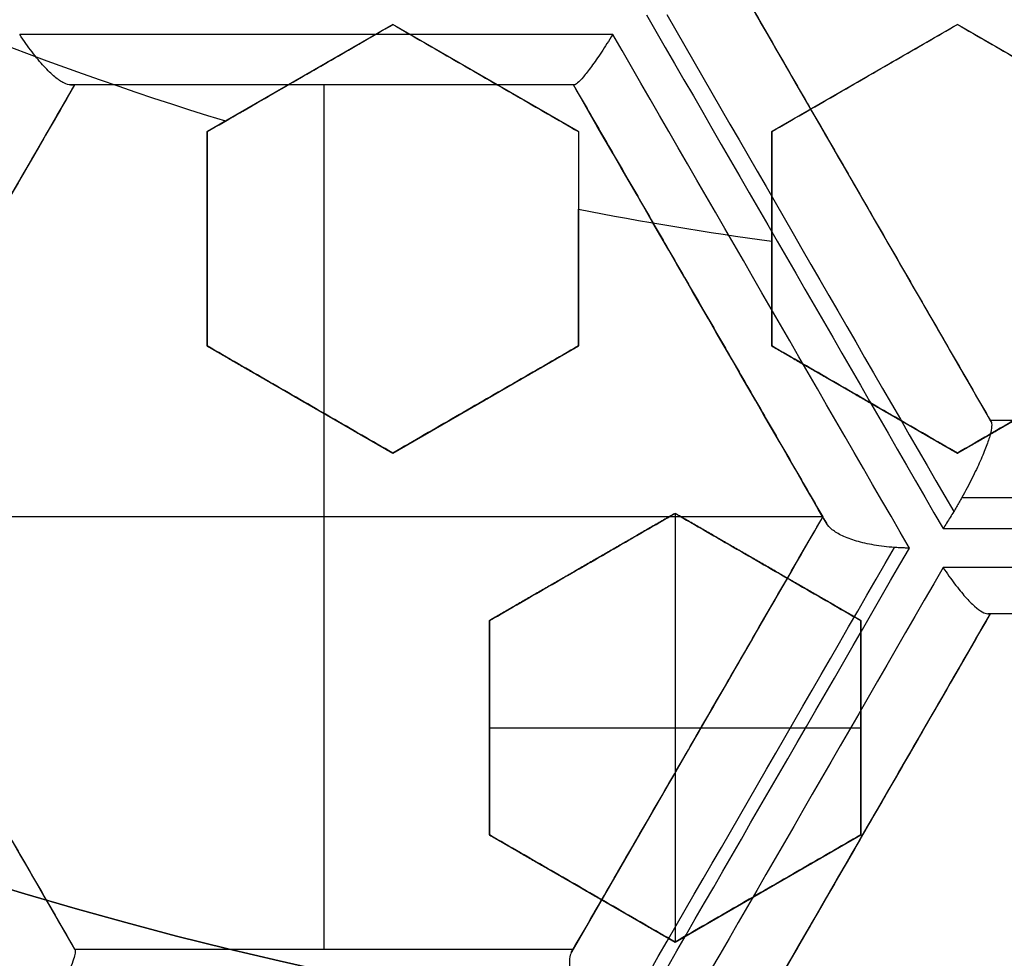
# Model space of a CAD drawing. Header units: centimetres. Extents: x -10 to 8.9, y -34.1 to -8.
# Tile 296 of 656: x -6.708 to -6.58, y -33.741 to -33.619. Entities that reach past the tile are written whole.
import ezdxf

# ---------------------------------------------------------------- set-up
doc = ezdxf.new("R2010")
doc.units = ezdxf.units.CM
doc.layers.add('Default', color=7, linetype='Continuous', true_color=0x000000)

msp = doc.modelspace()

# ---------------------------------------------------------------- linework, layer by layer
at = {"layer": 'Default'}
for p, q in [((-6.614500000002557, -33.61515183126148, -1.161416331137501), (-6.582249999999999, -33.67101046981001, -1.161416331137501)), ((-6.6595, -33.61982616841, 0.1923682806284), (-6.683499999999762, -33.63368257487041, 0.1923682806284)), ((-6.6355, -33.63368257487, 0.1941596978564), (-6.659499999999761, -33.61982616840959, 0.1941596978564)), ((-6.586499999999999, -33.61982616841, 0.1972172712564), (-6.610499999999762, -33.63368257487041, 0.1972172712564)), ((-6.5625, -33.63368257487, 0.19795720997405), (-6.586499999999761, -33.61982616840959, 0.19795720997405)), ((-6.700650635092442, -33.62765183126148, -1.1564270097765), (-6.732900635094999, -33.68351046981, -1.1564270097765)), ((-6.636150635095, -33.62765183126, -1.161419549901), (-6.700650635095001, -33.62765183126, -1.161419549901)), ((-6.67149999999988, -33.62675437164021, 0.1654346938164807), (-6.67149999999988, -33.62675437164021, 0.2186435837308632)), ((-6.6686076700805, -33.62765183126, -1.254842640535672), (-6.6686076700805, -33.62765183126, -1.065)), ((-6.668400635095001, -33.62765183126, -1.065), (-6.668400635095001, -33.73936910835, -1.065)), ((-6.647499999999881, -33.62675437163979, 0.1676290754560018), (-6.647499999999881, -33.62675437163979, 0.2208379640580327)), ((-6.603900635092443, -33.68351046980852, -1.160801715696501), (-6.636150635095, -33.62765183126, -1.160801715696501)), ((-6.598499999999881, -33.62675437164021, 0.1706659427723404), (-6.598499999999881, -33.62675437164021, 0.2238748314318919)), ((-6.6835, -33.63368257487, 0.1887369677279), (-6.6835, -33.66139538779, 0.1887369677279)), ((-6.6355, -33.63368257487, 0.19089586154), (-6.6355, -33.66139538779, 0.19089586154)), ((-6.610500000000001, -33.63368257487, 0.1916593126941), (-6.610500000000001, -33.66139538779, 0.1916593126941)), ((-6.598327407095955, -33.64316358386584, -1.247931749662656), (-6.598327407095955, -33.64316358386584, -1.065)), ((-6.6835, -33.64753898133, 0.2101520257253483), (-6.6835, -33.64753898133, 0.1625)), ((-6.6355, -33.64753898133, 0.1625), (-6.6355, -33.64753898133, 0.2143428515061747)), ((-6.610500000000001, -33.64753898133, 0.2158232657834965), (-6.610500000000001, -33.64753898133, 0.1626143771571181)), ((-6.619792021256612, -33.65598578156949, -1.246571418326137), (-6.619792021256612, -33.65598578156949, -1.065)), ((-6.6835, -33.66139538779, 0.18390874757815), (-6.659499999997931, -33.67525179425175, 0.18390874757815)), ((-6.659500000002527, -33.67525179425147, 0.1859441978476), (-6.635500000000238, -33.66139538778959, 0.1859441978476)), ((-6.610500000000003, -33.66139538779, 0.1866625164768), (-6.586499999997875, -33.67525179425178, 0.1866625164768)), ((-6.586500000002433, -33.67525179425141, 0.18735794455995), (-6.562500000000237, -33.66139538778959, 0.18735794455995)), ((-6.671499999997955, -33.66832359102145, 0.1625), (-6.671499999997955, -33.66832359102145, 0.2040545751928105)), ((-6.647500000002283, -33.66832359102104, 0.1625), (-6.647500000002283, -33.66832359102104, 0.2060630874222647)), ((-6.598499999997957, -33.66832359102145, 0.1625), (-6.598499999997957, -33.66832359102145, 0.2088351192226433)), ((-6.582250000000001, -33.67101046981, -1.150562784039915), (-6.517749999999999, -33.67101046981, -1.150562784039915)), ((-6.603900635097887, -33.683510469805, -1.065), (-6.732900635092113, -33.683510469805, -1.065)), ((-6.732900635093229, -33.68351046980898, -1.140168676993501), (-6.700650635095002, -33.73936910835, -1.140168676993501)), ((-6.623, -33.68304602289, 0.182440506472), (-6.646999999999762, -33.69690242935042, 0.182440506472)), ((-6.636150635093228, -33.73936910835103, -1.1482013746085), (-6.603900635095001, -33.68351046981, -1.1482013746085)), ((-6.623, -33.68304602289, 0.1625), (-6.623, -33.73847164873, 0.1625)), ((-6.599000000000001, -33.69690242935, 0.182440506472), (-6.622999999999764, -33.68304602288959, 0.182440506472)), ((-6.634999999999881, -33.68997422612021, 0.1625), (-6.634999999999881, -33.68997422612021, 0.199185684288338)), ((-6.610999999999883, -33.68997422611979, 0.1625), (-6.610999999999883, -33.68997422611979, 0.2004855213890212)), ((-6.582250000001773, -33.69601046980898, -1.1477292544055), (-6.614500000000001, -33.75186910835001, -1.1477292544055)), ((-6.517749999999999, -33.69601046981, -1.149470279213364), (-6.582250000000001, -33.69601046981, -1.149470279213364)), ((-6.647, -33.69690242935, 0.17920345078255), (-6.647, -33.72461524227, 0.17920345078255)), ((-6.599, -33.69690242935, 0.18048429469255), (-6.599, -33.72461524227, 0.18048429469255)), ((-6.647, -33.71075883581, 0.1625), (-6.599, -33.71075883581, 0.1625)), ((-6.647, -33.71075883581, 0.1909563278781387), (-6.647, -33.71075883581, 0.1625)), ((-6.620158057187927, -33.71166915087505, -1.217619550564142), (-6.620158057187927, -33.71166915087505, -1.065)), ((-6.599, -33.71075883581, 0.1625), (-6.599, -33.71075883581, 0.1934494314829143)), ((-6.598680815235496, -33.72446947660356, -1.216509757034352), (-6.598680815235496, -33.72446947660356, -1.065)), ((-6.646999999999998, -33.72461524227, 0.17425046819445), (-6.623000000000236, -33.73847164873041, 0.17425046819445)), ((-6.622999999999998, -33.73847164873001, 0.1754644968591), (-6.599000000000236, -33.72461524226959, 0.1754644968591)), ((-6.635000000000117, -33.73154344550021, 0.1625), (-6.635000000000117, -33.73154344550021, 0.1842653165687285)), ((-6.611000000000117, -33.7315434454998, 0.1625), (-6.611000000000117, -33.7315434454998, 0.1854646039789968)), ((-6.700650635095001, -33.73936910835, -1.132337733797), (-6.636150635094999, -33.73936910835, -1.132337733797)), ((-6.668400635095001, -33.73936910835, -1.196543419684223), (-6.668400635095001, -33.73936910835, -1.065))]:
    msp.add_line(p, q, dxfattribs=at)
for centre, radius, start, end in [((-6.550000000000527, -33.20499999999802, -0.76), 0.774999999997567, 99.40564977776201, 224.0542772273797), ((-6.550000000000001, -33.20500000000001, -0.5848749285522), 0.7584500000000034, 266.2822684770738, 72.04110918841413), ((-6.550000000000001, -33.20500000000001, 0.45), 0.6000000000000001, 90, 270), ((-6.550000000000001, -33.20500000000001, 0.17875), 0.6075000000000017, 180, 0), ((-6.550000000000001, -33.20500000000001, -1.230490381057), 0.6075000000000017, 180, 0), ((-6.550000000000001, -33.20500000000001, 0.1782088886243), 0.55, 180, 0), ((-6.550000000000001, -33.20500000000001, 0.195), 0.55, 180, 0), ((-6.550000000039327, -33.20500000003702, 0.1625), 0.4469695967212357, 242.9332179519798, 252.9417434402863), ((-6.550000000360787, -33.2050000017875, 0.1625), 0.4469695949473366, 258.9720296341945, 262.2207960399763)]:
    msp.add_arc(centre, radius, start, end, dxfattribs=at)
at = {"layer": 'Default', "extrusion": (0, 0, -1)}
for centre, radius, start, end in [((6.550000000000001, -33.20500000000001, -0.35), 0.6000000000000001, 270, 90), ((6.550000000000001, -33.20500000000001, -0.4), 0.6000000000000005, 270, 90), ((6.550000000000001, -33.20500000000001, -0.1625), 0.6075000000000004, 180, 0), ((6.550000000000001, -33.20500000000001, -0.195), 0.6075000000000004, 180, 0), ((6.550000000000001, -33.20500000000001, 1.220980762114), 0.6075, 180, 0), ((6.550000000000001, -33.20500000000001, 1.24), 0.6075000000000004, 180, 0), ((6.550000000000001, -33.20500000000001, -0.18660444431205), 0.5500000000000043, 180, 0)]:
    msp.add_arc(centre, radius, start, end, dxfattribs=at)
at = {"layer": 'Default', "extrusion": (1.379857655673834e-06, 1.228458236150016e-16, -0.9999999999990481)}
msp.add_arc((6.549999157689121, -33.20500000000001, 0.534870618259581), 0.7584484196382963, 180, 287.9998757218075, dxfattribs=at)
at = {"layer": 'Default', "extrusion": (-0.86602540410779, -0.4999999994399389, 1.884325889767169e-09)}
msp.add_arc((25.48137354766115, -0.1450000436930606, 22.53590092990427), 1.158746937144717, 286.1831022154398, 289.5443096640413, dxfattribs=at)
at = {"layer": 'Default', "extrusion": (-0.8660254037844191, -0.5000000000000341, 0)}
msp.add_arc((25.48137353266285, -0.145, 22.5359009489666), 1.158746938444, 286.1831022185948, 289.5443096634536, dxfattribs=at)
at = {"layer": 'Default', "extrusion": (-0.8660254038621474, -0.4999999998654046, 4.901761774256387e-10)}
msp.add_arc((25.48137353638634, -0.145000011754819, 22.54817770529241), 1.168484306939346, 285.8860672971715, 289.8375211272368, dxfattribs=at)
at = {"layer": 'Default', "extrusion": (-0.866025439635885, -0.4999999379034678, -2.31024244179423e-08)}
msp.add_arc((25.48137511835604, -0.1449994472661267, 22.5458991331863), 1.168746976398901, 285.9466840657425, 289.7695032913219, dxfattribs=at)
at = {"layer": 'Default', "extrusion": (0, 1, 0)}
for centre, radius, start, end in [((6.550000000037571, -0.1450000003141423, -33.62111949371), 1.125541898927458, 274.1295604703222, 278.0562140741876), ((6.549999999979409, -0.144999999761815, -33.62765183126), 1.116162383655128, 274.4224757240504, 277.7827616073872), ((6.55000000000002, -0.1449999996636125, -33.69005257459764), 1.097599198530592, 267.9980481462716, 272.0019518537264), ((6.550000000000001, -0.144999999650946, -33.69601046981), 1.08845253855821, 268.2845792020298, 271.7154207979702)]:
    msp.add_arc(centre, radius, start, end, dxfattribs=at)
at = {"layer": 'Default', "extrusion": (0.8660254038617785, 0.4999999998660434, -4.875967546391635e-10)}
msp.add_arc((-25.48137353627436, -0.1450000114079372, -22.55321972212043), 1.167293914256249, 250.1413982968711, 254.0973032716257, dxfattribs=at)
at = {"layer": 'Default', "extrusion": (-0.8660254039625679, 0.4999999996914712, -7.448813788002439e-10)}
msp.add_arc((32.03137353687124, -0.1450000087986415, -11.01089223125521), 1.187888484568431, 291.8108557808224, 295.2547938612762, dxfattribs=at)
at = {"layer": 'Default', "extrusion": (-0.8660254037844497, 0.4999999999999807, 0)}
msp.add_arc((32.03137353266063, -0.145, -11.01089224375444), 1.187888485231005, 291.8108557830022, 294.9224628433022, dxfattribs=at)
at = {"layer": 'Default', "extrusion": (0.866025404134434, 0.4999999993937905, -2.069909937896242e-09)}
msp.add_arc((-25.48137354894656, -0.1450000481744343, -22.56090092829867), 1.157566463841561, 250.3958558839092, 253.799940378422, dxfattribs=at)
at = {"layer": 'Default', "extrusion": (0.8660254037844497, 0.4999999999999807, 0)}
msp.add_arc((-25.4813735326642, -0.145, -22.56090094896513), 1.157566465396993, 250.3958558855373, 253.7999403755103, dxfattribs=at)
at = {"layer": 'Default', "extrusion": (0, -1, 0)}
for centre, radius, start, end in [((-6.550000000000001, -0.1450000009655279, 33.67101046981), 1.09064844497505, 268.3055417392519, 271.6944582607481), ((-6.550000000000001, -0.145, 33.67101046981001), 1.090648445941, 268.3055417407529, 271.694458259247), ((-6.550000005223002, -0.1449998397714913, 33.68101050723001), 1.100648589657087, 268.1290001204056, 271.8710004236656), ((-6.550000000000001, -0.1450000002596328, 33.68501055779), 1.09981355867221, 268.0020805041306, 271.9979194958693), ((-6.55000000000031, -0.1449999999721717, 33.73936910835), 1.058188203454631, 261.8151867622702, 265.3301908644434), ((-6.550000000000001, -0.145, 33.73936910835), 1.058188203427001, 264.0017779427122, 265.3301908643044)]:
    msp.add_arc(centre, radius, start, end, dxfattribs=at)
at = {"layer": 'Default', "extrusion": (-0.8660254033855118, -0.5000000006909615, -2.4673044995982e-09)}
msp.add_arc((25.48137351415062, -0.1449999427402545, 22.67261824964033), 1.117998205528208, 286.7900899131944, 290.2819286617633, dxfattribs=at)
at = {"layer": 'Default', "extrusion": (0.8660254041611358, -0.4999999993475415, 1.710268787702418e-09)}
msp.add_arc((-32.0313735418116, -0.1450000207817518, 11.12260949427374), 1.17263080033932, 244.4159726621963, 247.8904872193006, dxfattribs=at)
at = {"layer": 'Default', "extrusion": (0.8660254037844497, -0.4999999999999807, 0)}
msp.add_arc((-32.0313735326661, -0.145, 11.12260952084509), 1.17263080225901, 244.4159726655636, 247.8904872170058, dxfattribs=at)
at = {"layer": 'Default', "extrusion": (-0.8660254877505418, -0.4999998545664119, -5.6280341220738e-08)}
msp.add_arc((25.48137721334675, -0.1449985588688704, 22.6826139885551), 1.127998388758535, 286.5744031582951, 290.4803356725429, dxfattribs=at)
at = {"layer": 'Default', "extrusion": (0.8660252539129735, -0.5000002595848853, 1.324171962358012e-07)}
msp.add_arc((-32.03137024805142, -0.1450014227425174, 11.13261911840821), 1.182630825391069, 244.1803327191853, 248.1510250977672, dxfattribs=at)
at = {"layer": 'Default', "extrusion": (0.8660254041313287, -0.4999999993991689, 1.428592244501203e-09)}
msp.add_arc((-32.03137354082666, -0.1450000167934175, 11.13431181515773), 1.182484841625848, 244.1315639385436, 248.1946493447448, dxfattribs=at)
at = {"layer": 'Default', "extrusion": (-0.866025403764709, 0.5000000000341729, 8.340839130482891e-11)}
msp.add_arc((32.03137353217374, -0.1449999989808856, -11.13935385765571), 1.181602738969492, 291.8224643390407, 295.8891782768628, dxfattribs=at)
at = {"layer": 'Default', "extrusion": (-0.8660254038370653, 0.499999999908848, -1.803447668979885e-10)}
msp.add_arc((32.03137353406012, -0.1450000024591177, -11.14760951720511), 1.171756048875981, 292.1268904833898, 295.6421207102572, dxfattribs=at)
at = {"layer": 'Default', "extrusion": (-0.8660254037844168, 0.5000000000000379, 0)}
msp.add_arc((32.03137353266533, -0.145, -11.14760952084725), 1.171756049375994, 292.1268904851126, 295.3051129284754, dxfattribs=at)
at = {"layer": 'Default'}
for points, degree in [([(-7.269642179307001, -32.81358746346, -0.82), (-7.279487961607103, -32.83327103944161, -0.8199999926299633), (-7.297511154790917, -32.87327300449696, -0.819999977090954), (-7.319640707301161, -32.93527934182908, -0.8199999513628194), (-7.336712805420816, -32.99891850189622, -0.8199999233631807), (-7.348607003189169, -33.06377393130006, -0.8199998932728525), (-7.355221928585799, -33.12938643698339, -0.8199998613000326), (-7.356527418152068, -33.19493271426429, -0.819999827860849), (-7.352600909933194, -33.2597045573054, -0.8199997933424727), (-7.343474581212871, -33.32349793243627, -0.819999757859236), (-7.329190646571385, -33.38652092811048, -0.8199997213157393), (-7.309617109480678, -33.44876686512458, -0.8199996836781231), (-7.284964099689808, -33.50924977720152, -0.8199996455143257), (-7.255558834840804, -33.56725719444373, -0.8199996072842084), (-7.221786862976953, -33.62225640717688, -0.819999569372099), (-7.183730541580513, -33.67428672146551, -0.8199995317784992), (-7.141344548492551, -33.7232884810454, -0.8199994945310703), (-7.09557043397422, -33.76828168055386, -0.8199994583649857), (-7.046466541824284, -33.80917938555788, -0.8199994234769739), (-6.994690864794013, -33.84552716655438, -0.8199993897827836), (-6.940255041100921, -33.87747145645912, -0.8199993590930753), (-6.883228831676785, -33.90493912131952, -0.8199993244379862), (-6.824213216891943, -33.9276263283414, -0.8199993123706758), (-6.76349442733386, -33.94542969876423, -0.8199992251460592), (-6.701581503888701, -33.95819754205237, -0.8199994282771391), (-6.659745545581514, -33.96331301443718, -0.819998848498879), (-6.638679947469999, -33.96504137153, -0.8199988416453)], 3), ([(-6.784376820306, -33.92632328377, -0.6348712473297), (-6.764656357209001, -33.93273073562, -0.6344490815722), (-6.724689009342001, -33.94393729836, -0.633599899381), (-6.663491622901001, -33.95576836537, -0.6322885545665), (-6.601787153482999, -33.96253013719, -0.6309937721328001), (-6.539536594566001, -33.96422791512, -0.6297057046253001), (-6.477460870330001, -33.96082753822, -0.6284103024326), (-6.415679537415, -33.95232918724, -0.6270910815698), (-6.35486998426, -33.93879804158, -0.6257683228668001), (-6.295545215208, -33.9203893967, -0.6244478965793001), (-6.237984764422, -33.8972257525, -0.623144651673), (-6.182427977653, -33.86939923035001, -0.6218537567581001), (-6.129272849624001, -33.83707727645, -0.6205564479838), (-6.079027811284, -33.80058233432, -0.6192530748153), (-6.031826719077, -33.76000954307, -0.6179600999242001), (-5.988101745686, -33.71569057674, -0.6166713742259), (-5.948216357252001, -33.66802508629, -0.6153674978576), (-5.912278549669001, -33.61713143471, -0.6140446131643), (-5.880633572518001, -33.56345166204, -0.6127228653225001), (-5.853541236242, -33.50744909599, -0.6114034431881), (-5.831165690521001, -33.449566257, -0.6101072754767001), (-5.813524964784, -33.38977936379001, -0.6088150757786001), (-5.800887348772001, -33.32893727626, -0.6075112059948), (-5.793258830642, -33.26727865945, -0.6062112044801), (-5.791549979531, -33.22577288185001, -0.6053463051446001), (-5.791549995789, -33.20499985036, -0.6049143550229)], 3), ([(-6.550000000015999, -34.01331529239, -0.7933152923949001), (-6.570770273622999, -34.01356109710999, -0.7935610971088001), (-6.612387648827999, -34.01245903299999, -0.7940610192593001), (-6.674670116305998, -34.00599565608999, -0.7948314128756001), (-6.736457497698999, -33.99471783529, -0.7956180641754), (-6.797300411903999, -33.97866077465, -0.7964153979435), (-6.856515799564, -33.95802960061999, -0.797214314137), (-6.914119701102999, -33.93282110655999, -0.7980149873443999), (-6.969420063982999, -33.90334016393, -0.7988078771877), (-7.022368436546, -33.86963579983, -0.7995919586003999), (-7.072561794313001, -33.83194496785, -0.8003624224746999), (-7.11983595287, -33.790366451, -0.8011132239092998), (-7.163887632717, -33.74511105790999, -0.8018538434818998), (-7.204241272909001, -33.69671961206, -0.8026205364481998), (-7.240747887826, -33.64543005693, -0.8033987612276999), (-7.262668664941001, -33.60898952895, -0.8039316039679), (-7.272939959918, -33.59028749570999, -0.8041999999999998)], 3), ([(-6.6145, -33.61515183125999, -1.065), (-6.598375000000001, -33.643081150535, -1.065), (-6.582250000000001, -33.67101046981, -1.065)], 2), ([(-6.6835, -33.63368257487, 0.2149739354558), (-6.680752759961, -33.6320964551, 0.2158224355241), (-6.675312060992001, -33.62895526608, 0.217491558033), (-6.667320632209, -33.62434141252, 0.21990960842), (-6.662089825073, -33.62132140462, 0.2214697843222), (-6.6595, -33.61982616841, 0.2222365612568)], 3), ([(-6.681115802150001, -33.6323060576, 0.1625), (-6.678650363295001, -33.63088263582, 0.163258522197), (-6.67376199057, -33.62806033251, 0.1647532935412), (-6.666562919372, -33.62390394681, 0.1669271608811), (-6.661840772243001, -33.6211776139, 0.1683346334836), (-6.6595, -33.61982616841, 0.1690276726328)], 3), ([(-6.6595, -33.61982616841, 0.1690276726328), (-6.656833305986, -33.62136578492, 0.1687335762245), (-6.651499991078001, -33.62444497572, 0.1681229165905), (-6.643501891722, -33.62906268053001, 0.1671409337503), (-6.638167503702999, -33.63214249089, 0.1664426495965), (-6.6355, -33.63368257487, 0.166082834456)], 3), ([(-6.6595, -33.61982616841, 0.1690276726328), (-6.6595, -33.61982616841, 0.1956321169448), (-6.6595, -33.61982616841, 0.2222365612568)], 2), ([(-6.6595, -33.61982616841, 0.2222365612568), (-6.65683288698, -33.62136602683, 0.2219424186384), (-6.651499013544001, -33.6244455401, 0.2213316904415), (-6.643500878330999, -33.62906326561, 0.2203496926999), (-6.638167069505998, -33.63214274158, 0.2196514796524), (-6.6355, -33.63368257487, 0.21929172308)], 3), ([(-6.610499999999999, -33.63368257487, 0.1676097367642), (-6.607787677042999, -33.63211661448, 0.1683120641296), (-6.602393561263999, -33.62900232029, 0.1696934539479), (-6.594400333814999, -33.62438742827, 0.1716939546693), (-6.589123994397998, -33.62134113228, 0.1729829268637), (-6.586499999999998, -33.61982616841, 0.1736159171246)], 3), ([(-6.610499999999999, -33.63368257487, 0.2208186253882), (-6.607786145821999, -33.63211573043, 0.221521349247), (-6.602389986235, -33.62900025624, 0.2229032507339), (-6.594396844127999, -33.6243854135, 0.2249037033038), (-6.589122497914, -33.62134026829, 0.2261921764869), (-6.586499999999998, -33.61982616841, 0.2268248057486)], 3), ([(-6.586499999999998, -33.61982616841, 0.1736159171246), (-6.583848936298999, -33.62135676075, 0.1731455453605), (-6.578536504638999, -33.6244238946, 0.1721827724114), (-6.570541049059, -33.62904007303, 0.1706743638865), (-6.565184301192, -33.63213279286, 0.1696249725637), (-6.5625, -33.63368257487, 0.1690896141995)], 3), ([(-6.586499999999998, -33.61982616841, 0.1736159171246), (-6.586499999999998, -33.61982616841, 0.2002203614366), (-6.586499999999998, -33.61982616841, 0.2268248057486)], 2), ([(-6.586499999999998, -33.61982616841, 0.2268248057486), (-6.583847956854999, -33.62135732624, 0.2263542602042), (-6.578534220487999, -33.62442521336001, 0.2253912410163), (-6.570538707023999, -33.62904142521, 0.2238827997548), (-6.565183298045, -33.63213337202, 0.2228336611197), (-6.5625, -33.63368257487, 0.2222985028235)], 3), ([(-6.701147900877, -33.62765183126, -1.250880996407), (-6.701396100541, -33.62765183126, -1.25159438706), (-6.701990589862, -33.62748705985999, -1.253041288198), (-6.703168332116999, -33.62668749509, -1.255155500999), (-6.704581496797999, -33.62532186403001, -1.257045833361), (-6.706131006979, -33.62346149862, -1.258540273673), (-6.707205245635, -33.62193812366, -1.259203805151), (-6.707738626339, -33.62111949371, -1.259433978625)], 3), ([(-6.631052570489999, -33.62111949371, -1.267619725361), (-6.631564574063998, -33.62194506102, -1.267276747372), (-6.632548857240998, -33.62347692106, -1.266388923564), (-6.633845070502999, -33.62534016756, -1.264582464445), (-6.634905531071, -33.62670014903, -1.2624251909), (-6.635667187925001, -33.62749118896, -1.260108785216), (-6.6359662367, -33.62765183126, -1.258580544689), (-6.636067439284, -33.62765183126, -1.257839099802)], 3), ([(-6.700650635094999, -33.62765183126, -1.065), (-6.716775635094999, -33.655581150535, -1.065), (-6.732900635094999, -33.68351046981, -1.065)], 2), ([(-6.701147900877, -33.62765183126, -1.250880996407), (-6.701041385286, -33.62765183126, -1.250574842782), (-6.700860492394, -33.62765183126, -1.249943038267), (-6.700690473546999, -33.62765183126, -1.248932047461), (-6.700650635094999, -33.62765183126, -1.248219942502), (-6.700650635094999, -33.62765183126, -1.247854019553)], 3), ([(-6.636150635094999, -33.62765183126, -1.065), (-6.668400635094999, -33.62765183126, -1.065), (-6.700650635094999, -33.62765183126, -1.065)], 2), ([(-6.700650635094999, -33.62765183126, -1.065), (-6.700650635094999, -33.62765183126, -1.1564270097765), (-6.700650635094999, -33.62765183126, -1.247854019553)], 2), ([(-6.636150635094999, -33.62765183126, -1.065), (-6.620025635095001, -33.655581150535, -1.065), (-6.603900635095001, -33.68351046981, -1.065)], 2), ([(-6.636150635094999, -33.62765183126, -1.256603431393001), (-6.636150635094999, -33.62765183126, -1.160801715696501), (-6.636150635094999, -33.62765183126, -1.065)], 2), ([(-6.636150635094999, -33.62765183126, -1.256603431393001), (-6.636150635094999, -33.62765183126, -1.256744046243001), (-6.636144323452, -33.62765183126, -1.257023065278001), (-6.636116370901, -33.62765183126, -1.257435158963), (-6.636085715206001, -33.62765183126, -1.257705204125), (-6.636067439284, -33.62765183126, -1.257839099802)], 3), ([(-6.681115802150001, -33.6323060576, 0.1625), (-6.682307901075, -33.632994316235, 0.1625), (-6.6835, -33.63368257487, 0.1625)], 2), ([(-6.6835, -33.63368257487, 0.1625), (-6.6835, -33.64753898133, 0.1625), (-6.6835, -33.66139538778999, 0.1625)], 2), ([(-6.6835, -33.63368257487, 0.1625), (-6.6835, -33.63368257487, 0.1887369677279), (-6.6835, -33.63368257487, 0.2149739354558)], 2), ([(-6.6835, -33.66139538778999, 0.2053174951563), (-6.6835, -33.65822529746, 0.2064249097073), (-6.6835, -33.65194572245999, 0.2086167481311), (-6.6835, -33.64270927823, 0.2118351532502), (-6.6835, -33.63667139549, 0.2139352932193), (-6.6835, -33.63368257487, 0.2149739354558)], 3), ([(-6.6355, -33.63368257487, 0.166082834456), (-6.6355, -33.63478807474, 0.1656882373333), (-6.6355, -33.63700527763, 0.1648967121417), (-6.6355, -33.64034968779, 0.1637024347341), (-6.6355, -33.64259170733, 0.1629015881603), (-6.6355, -33.64371581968, 0.1625)], 3), ([(-6.6355, -33.63368257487, 0.166082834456), (-6.6355, -33.63368257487, 0.192687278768), (-6.6355, -33.63368257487, 0.21929172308)], 2), ([(-6.6355, -33.63368257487, 0.21929172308), (-6.6355, -33.63669174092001, 0.2182176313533), (-6.6355, -33.64275675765, 0.2160519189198), (-6.6355, -33.6519942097, 0.2127508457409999), (-6.6355, -33.65824608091, 0.2105150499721), (-6.6355, -33.66139538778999, 0.2093883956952)], 3), ([(-6.610499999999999, -33.63368257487, 0.1676097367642), (-6.610499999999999, -33.63368257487, 0.1942141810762), (-6.610499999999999, -33.63368257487, 0.2208186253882)], 2), ([(-6.610499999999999, -33.66139538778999, 0.2108250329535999), (-6.610499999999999, -33.6582616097, 0.2119557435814), (-6.610499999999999, -33.65203043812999, 0.2142036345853), (-6.610499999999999, -33.64279256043, 0.2175349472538), (-6.610499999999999, -33.63670708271, 0.2197285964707), (-6.610499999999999, -33.63368257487, 0.2208186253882)], 3), ([(-6.610499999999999, -33.64785615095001, 0.1625), (-6.610499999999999, -33.64626663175, 0.1630732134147), (-6.610499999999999, -33.64309737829, 0.1642159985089), (-6.610499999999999, -33.63837281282, 0.1659192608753), (-6.610499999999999, -33.63524272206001, 0.16704746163), (-6.610499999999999, -33.63368257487, 0.1676097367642)], 3), ([(-6.6355, -33.66139538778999, 0.1625), (-6.6355, -33.652555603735, 0.1625), (-6.6355, -33.64371581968, 0.1625)], 2), ([(-6.610499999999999, -33.64785615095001, 0.1625), (-6.610499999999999, -33.65462576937, 0.1625), (-6.610499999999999, -33.66139538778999, 0.1625)], 2), ([(-6.6835, -33.66139538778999, 0.1625), (-6.6835, -33.66139538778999, 0.18390874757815), (-6.6835, -33.66139538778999, 0.2053174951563)], 2), ([(-6.6835, -33.66139538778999, 0.1625), (-6.6715, -33.66832359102, 0.1625), (-6.6595, -33.67525179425, 0.1625)], 2), ([(-6.6595, -33.67525179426, 0.2026559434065), (-6.662166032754, -33.67371255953, 0.2029815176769), (-6.667498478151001, -33.67063387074, 0.2036130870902), (-6.675497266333, -33.66601576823, 0.2045006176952), (-6.680832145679, -33.6629356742, 0.2050520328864), (-6.6835, -33.66139538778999, 0.2053174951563)], 3), ([(-6.6595, -33.67525179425, 0.1625), (-6.6475, -33.66832359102, 0.1625), (-6.6355, -33.66139538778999, 0.1625)], 2), ([(-6.6355, -33.66139538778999, 0.2093883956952), (-6.638111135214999, -33.66290292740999, 0.2086740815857), (-6.643370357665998, -33.66593934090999, 0.2072230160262), (-6.651363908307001, -33.67055441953, 0.2049807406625), (-6.656774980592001, -33.67367850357, 0.203438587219), (-6.6595, -33.67525179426, 0.2026559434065)], 3), ([(-6.6355, -33.66139538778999, 0.2093883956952), (-6.6355, -33.66139538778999, 0.1859441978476), (-6.6355, -33.66139538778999, 0.1625)], 2), ([(-6.610499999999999, -33.66139538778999, 0.1625), (-6.610499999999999, -33.66139538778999, 0.1866625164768), (-6.610499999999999, -33.66139538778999, 0.2108250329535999)], 2), ([(-6.610499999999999, -33.66139538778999, 0.1625), (-6.598499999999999, -33.66832359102, 0.1625), (-6.586499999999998, -33.67525179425, 0.1625)], 2), ([(-6.586499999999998, -33.67525179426, 0.2067200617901), (-6.589177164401, -33.67370613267, 0.2072055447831), (-6.594524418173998, -33.67061889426, 0.208157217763), (-6.602521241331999, -33.66600192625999, 0.2095254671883), (-6.607842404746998, -33.66292975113, 0.2103985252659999), (-6.610499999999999, -33.66139538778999, 0.2108250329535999)], 3), ([(-6.586499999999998, -33.67525179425, 0.1625), (-6.574499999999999, -33.66832359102, 0.1625), (-6.5625, -33.66139538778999, 0.1625)], 2), ([(-6.5625, -33.66139538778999, 0.2122158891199), (-6.565137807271, -33.66291832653, 0.2116355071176), (-6.570432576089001, -33.66597526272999, 0.2104544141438), (-6.578427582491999, -33.67059118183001, 0.2086233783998), (-6.583802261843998, -33.6736942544, 0.2073612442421), (-6.586499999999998, -33.67525179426, 0.2067200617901)], 3), ([(-6.582250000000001, -33.67101046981, -1.065), (-6.55, -33.67101046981, -1.065), (-6.517749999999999, -33.67101046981, -1.065)], 2), ([(-6.582154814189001, -33.67117533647, -1.236983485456), (-6.582176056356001, -33.67113854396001, -1.236782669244), (-6.582211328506, -33.6710774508, -1.236380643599), (-6.58224299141, -33.67102260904, -1.235775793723), (-6.582250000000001, -33.67101046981, -1.235372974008), (-6.582250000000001, -33.67101046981, -1.235171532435)], 3), ([(-6.582250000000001, -33.67101046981, -1.235171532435), (-6.582250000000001, -33.67101046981, -1.1500857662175), (-6.582250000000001, -33.67101046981, -1.065)], 2), ([(-6.582154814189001, -33.67117533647, -1.236983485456), (-6.582077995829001, -33.67130838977, -1.237709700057), (-6.582020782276, -33.67173635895, -1.239130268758), (-6.582221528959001, -33.67281324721, -1.241043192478), (-6.582711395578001, -33.67431884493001, -1.242709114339), (-6.583498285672, -33.67622972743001, -1.244026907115), (-6.584566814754, -33.67847597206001, -1.244883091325), (-6.585455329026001, -33.68015061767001, -1.24507732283), (-6.58593541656, -33.68101050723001, -1.245061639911)], 3), ([(-6.6595, -33.67525179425, 0.1625), (-6.6595, -33.675251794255, 0.18257797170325), (-6.6595, -33.67525179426, 0.2026559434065)], 2), ([(-6.586499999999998, -33.67525179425, 0.1625), (-6.586499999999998, -33.675251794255, 0.18461003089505), (-6.586499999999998, -33.67525179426, 0.2067200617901)], 2), ([(-6.58593541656, -33.68101050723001, -1.245061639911), (-6.586047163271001, -33.68121065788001, -1.245057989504), (-6.586273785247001, -33.68161207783, -1.245038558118), (-6.586622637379, -33.68221642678, -1.244972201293), (-6.586859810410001, -33.68261832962, -1.244903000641), (-6.586979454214, -33.68281883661, -1.244862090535)], 3), ([(-6.732900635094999, -33.68351046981, -1.065), (-6.716775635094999, -33.71143978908, -1.065), (-6.700650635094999, -33.73936910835, -1.065)], 2), ([(-6.622999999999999, -33.68304602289, 0.1625), (-6.635, -33.68997422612, 0.1625), (-6.647, -33.69690242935, 0.1625)], 2), ([(-6.647, -33.69690242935, 0.1959069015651), (-6.644282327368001, -33.69533338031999, 0.1966585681), (-6.63888104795, -33.6922149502, 0.1981403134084), (-6.630886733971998, -33.68759943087, 0.2002967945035), (-6.625618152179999, -33.68455761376, 0.2016932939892), (-6.622999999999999, -33.68304602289, 0.202381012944)], 3), ([(-6.636150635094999, -33.73936910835, -1.065), (-6.620025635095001, -33.71143978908, -1.065), (-6.603900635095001, -33.68351046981, -1.065)], 2), ([(-6.622999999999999, -33.68304602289, 0.202381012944), (-6.622999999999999, -33.68304602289, 0.182440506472), (-6.622999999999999, -33.68304602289, 0.1625)], 2), ([(-6.598999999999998, -33.69690242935, 0.1625), (-6.610999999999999, -33.68997422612, 0.1625), (-6.622999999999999, -33.68304602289, 0.1625)], 2), ([(-6.622999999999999, -33.68304602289, 0.202381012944), (-6.620339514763, -33.68458205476, 0.2019745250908), (-6.615014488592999, -33.68765646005, 0.2011424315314), (-6.607017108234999, -33.69227374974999, 0.1998382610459), (-6.601674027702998, -33.69535857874, 0.1989312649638), (-6.598999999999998, -33.69690242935, 0.1984685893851)], 3), ([(-6.603900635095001, -33.68351046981, -1.065), (-6.603900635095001, -33.68351046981, -1.1482013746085), (-6.603900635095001, -33.68351046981, -1.231402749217)], 2), ([(-6.603900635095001, -33.68351046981, -1.231402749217), (-6.603900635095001, -33.68351046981, -1.231913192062), (-6.603862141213, -33.68357714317, -1.232894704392), (-6.603701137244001, -33.68385601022, -1.23425329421), (-6.603532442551, -33.684148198, -1.235074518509), (-6.603433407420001, -33.68431973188, -1.235466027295)], 3), ([(-6.586979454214, -33.68281883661, -1.244862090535), (-6.587128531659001, -33.68306867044, -1.244811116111), (-6.587428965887, -33.68356528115, -1.24468993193), (-6.587885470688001, -33.6842991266, -1.244450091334), (-6.588190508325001, -33.68477571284, -1.244252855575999), (-6.588343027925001, -33.68501055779, -1.244144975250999)], 3), ([(-6.59462885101, -33.68745132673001, -1.242680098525), (-6.595557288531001, -33.68738351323, -1.242517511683), (-6.597327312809, -33.68716743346, -1.242009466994), (-6.599608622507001, -33.68664574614, -1.240799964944), (-6.601452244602, -33.68596045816, -1.239221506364), (-6.602761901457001, -33.68516912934, -1.237406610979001), (-6.603269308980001, -33.68460395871, -1.236114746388), (-6.603433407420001, -33.68431973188, -1.235466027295)], 3), ([(-6.592709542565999, -33.68753156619, -1.242879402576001), (-6.592924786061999, -33.68752915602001, -1.242872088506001), (-6.593354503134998, -33.68751997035, -1.242847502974), (-6.593995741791, -33.68749313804, -1.242780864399), (-6.594418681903, -33.68746667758, -1.242716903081), (-6.59462885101, -33.68745132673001, -1.242680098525)], 3), ([(-6.588343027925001, -33.6900525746, -1.241929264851), (-6.587839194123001, -33.69080939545, -1.241612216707), (-6.586845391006, -33.69220943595, -1.240802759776), (-6.585457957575, -33.69390744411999, -1.239163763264), (-6.584235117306, -33.69514337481, -1.237202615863), (-6.583250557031, -33.69586338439, -1.235078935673), (-6.58277589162, -33.69601046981, -1.233659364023), (-6.582583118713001, -33.69601046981, -1.232964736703)], 3), ([(-6.582250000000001, -33.69601046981, -1.065), (-6.598375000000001, -33.72393978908, -1.065), (-6.6145, -33.75186910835, -1.065)], 2), ([(-6.582583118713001, -33.69601046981, -1.232964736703), (-6.582511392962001, -33.69601046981, -1.232706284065), (-6.582389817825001, -33.69601046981, -1.232176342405), (-6.58227635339, -33.69601046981, -1.231339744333), (-6.582250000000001, -33.69601046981, -1.230756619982), (-6.582250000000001, -33.69601046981, -1.230458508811)], 3), ([(-6.517749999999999, -33.69601046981, -1.065), (-6.55, -33.69601046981, -1.065), (-6.582250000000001, -33.69601046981, -1.065)], 2), ([(-6.582250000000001, -33.69601046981, -1.230458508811), (-6.582250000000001, -33.69601046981, -1.1477292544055), (-6.582250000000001, -33.69601046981, -1.065)], 2), ([(-6.647, -33.69690242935, 0.1625), (-6.647, -33.69690242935, 0.17920345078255), (-6.647, -33.69690242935, 0.1959069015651)], 2), ([(-6.647, -33.69690242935, 0.1625), (-6.647, -33.71075883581, 0.1625), (-6.647, -33.72461524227, 0.1625)], 2), ([(-6.647, -33.72461524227, 0.1860009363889), (-6.647, -33.72147384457, 0.1871248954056), (-6.647, -33.71523251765, 0.1893572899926), (-6.647, -33.70599504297, 0.1926592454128), (-6.647, -33.69991949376, 0.194829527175), (-6.647, -33.69690242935, 0.1959069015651)], 3), ([(-6.598999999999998, -33.72461524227, 0.1625), (-6.598999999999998, -33.71075883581, 0.1625), (-6.598999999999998, -33.69690242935, 0.1625)], 2), ([(-6.598999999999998, -33.69690242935, 0.1984685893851), (-6.598999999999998, -33.69690242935, 0.18048429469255), (-6.598999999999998, -33.69690242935, 0.1625)], 2), ([(-6.598999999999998, -33.69690242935, 0.1984685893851), (-6.598999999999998, -33.69994238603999, 0.1973675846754), (-6.598999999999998, -33.70604846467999, 0.1951558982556), (-6.598999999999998, -33.71528639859, 0.1918092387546), (-6.598999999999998, -33.72149693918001, 0.1895589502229), (-6.598999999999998, -33.72461524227, 0.1884289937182)], 3), ([(-6.647, -33.72461524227, 0.1625), (-6.635, -33.7315434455, 0.1625), (-6.622999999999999, -33.73847164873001, 0.1625)], 2), ([(-6.622999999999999, -33.73847164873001, 0.1824152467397), (-6.62567114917, -33.73692946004, 0.1828395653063), (-6.631010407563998, -33.73384683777, 0.1836711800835), (-6.639008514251, -33.72922912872, 0.1848665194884), (-6.644336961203, -33.72615274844, 0.1856286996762), (-6.647, -33.72461524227, 0.1860009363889)], 3), ([(-6.647, -33.72461524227, 0.1860009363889), (-6.647, -33.72461524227, 0.17425046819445), (-6.647, -33.72461524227, 0.1625)], 2), ([(-6.622999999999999, -33.73847164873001, 0.1625), (-6.610999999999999, -33.7315434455, 0.1625), (-6.598999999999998, -33.72461524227, 0.1625)], 2), ([(-6.598999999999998, -33.72461524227, 0.1884289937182), (-6.601631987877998, -33.72613482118, 0.1877884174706), (-6.606919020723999, -33.72918729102, 0.1864888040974), (-6.614914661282, -33.73380357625, 0.1844852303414), (-6.620296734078, -33.73691091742, 0.1831114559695), (-6.622999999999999, -33.73847164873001, 0.1824152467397)], 3), ([(-6.598999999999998, -33.72461524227, 0.1884289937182), (-6.598999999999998, -33.72461524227, 0.1754644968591), (-6.598999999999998, -33.72461524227, 0.1625)], 2), ([(-6.622999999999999, -33.73847164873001, 0.1824152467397), (-6.622999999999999, -33.73847164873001, 0.17245762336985), (-6.622999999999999, -33.73847164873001, 0.1625)], 2), ([(-6.700605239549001, -33.73944773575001, -1.193680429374), (-6.700556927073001, -33.73953141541, -1.194357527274), (-6.700539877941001, -33.73983272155, -1.195676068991), (-6.700738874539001, -33.7406373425, -1.197452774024), (-6.701160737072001, -33.74179222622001, -1.199031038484), (-6.701795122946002, -33.74325887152, -1.200331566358), (-6.702655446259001, -33.7450523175, -1.201318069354), (-6.703709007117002, -33.74708835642, -1.201888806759), (-6.704539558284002, -33.74859585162, -1.20195021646), (-6.704978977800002, -33.74936910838, -1.201885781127)], 3), ([(-6.700650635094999, -33.73936910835, -1.065), (-6.668400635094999, -33.73936910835, -1.065), (-6.636150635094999, -33.73936910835, -1.065)], 2), ([(-6.700605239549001, -33.73944773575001, -1.193680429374), (-6.700615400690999, -33.73943013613, -1.193538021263), (-6.700632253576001, -33.73940094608, -1.193253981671), (-6.700647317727, -33.7393748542, -1.192830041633), (-6.700650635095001, -33.73936910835, -1.19254938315), (-6.700650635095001, -33.73936910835, -1.192409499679)], 3), ([(-6.700650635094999, -33.73936910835, -1.065), (-6.700650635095, -33.73936910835, -1.1287047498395), (-6.700650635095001, -33.73936910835, -1.192409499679)], 2), ([(-6.636415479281, -33.73982783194, -1.202657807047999), (-6.636531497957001, -33.74002878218, -1.203290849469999), (-6.636681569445, -33.74056173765, -1.204525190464), (-6.636652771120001, -33.74171043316, -1.206192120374), (-6.636364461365, -33.74320167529, -1.20764832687), (-6.635803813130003, -33.74501040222, -1.208819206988), (-6.634972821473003, -33.74707877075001, -1.209621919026), (-6.634240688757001, -33.74859412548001, -1.20986133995), (-6.633834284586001, -33.74936914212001, -1.209893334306)], 3), ([(-6.636150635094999, -33.73936910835, -1.199675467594), (-6.636150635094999, -33.73936910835, -1.200015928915), (-6.636170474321, -33.7394034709, -1.200690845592), (-6.636259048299, -33.73955688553, -1.201688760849), (-6.636356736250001, -33.73972608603, -1.202337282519), (-6.636415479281, -33.73982783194, -1.202657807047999)], 3), ([(-6.636150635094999, -33.73936910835, -1.065), (-6.636150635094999, -33.73936910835, -1.132337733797), (-6.636150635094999, -33.73936910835, -1.199675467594)], 2)]:
    msp.add_open_spline(points, degree=degree, dxfattribs=at)
msp.add_open_spline([(-7.106978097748, -33.74388811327, -0.7599999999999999), (-7.092222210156, -33.75913934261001, -0.7595840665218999), (-7.061456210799, -33.78842967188, -0.7587546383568), (-7.011855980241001, -33.8284314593, -0.7574640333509), (-6.959138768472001, -33.86422929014, -0.7561495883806), (-6.903661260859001, -33.8955805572, -0.7548164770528), (-6.845798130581, -33.92227348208, -0.7534746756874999), (-6.785940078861, -33.94412789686, -0.7521330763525), (-6.724491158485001, -33.96099638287, -0.7508004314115), (-6.661867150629, -33.97276520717, -0.7494871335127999), (-6.598488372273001, -33.97935553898, -0.7481967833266), (-6.534783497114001, -33.98072302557, -0.7469575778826), (-6.471175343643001, -33.97685787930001, -0.7456906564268), (-6.408099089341, -33.96778569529, -0.7443887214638), (-6.345979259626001, -33.95356760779, -0.7430648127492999), (-6.285235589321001, -33.93429948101, -0.7417267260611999), (-6.226278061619, -33.91011135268, -0.7403838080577), (-6.169504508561, -33.88116649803, -0.7390450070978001), (-6.115297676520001, -33.84765987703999, -0.7377194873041), (-6.064025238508, -33.80981942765, -0.7364157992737), (-6.01602695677, -33.76789486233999, -0.7351442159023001), (-5.971638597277, -33.72218061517, -0.7339075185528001), (-5.931146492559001, -33.67297253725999, -0.7326198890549), (-5.89482990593, -33.62060801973, -0.7313083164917), (-5.862932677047, -33.56543920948, -0.7299767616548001), (-5.835670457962, -33.50783861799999, -0.7286354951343), (-5.813227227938, -33.44819500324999, -0.7272933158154), (-5.795754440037, -33.38691081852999, -0.7259590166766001), (-5.783370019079, -33.32440000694, -0.7246429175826), (-5.776444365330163, -33.26360356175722, -0.7234004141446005), (-5.775000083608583, -33.22369004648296, -0.7226183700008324), (-5.77500001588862, -33.20499999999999, -0.7222512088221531)], degree=3, knots=[-30.59397759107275, -30.59397759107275, -30.59397759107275, -30.59397759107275, -29.95660305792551, -29.31922852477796, -28.68185399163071, -28.04447945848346, -27.40710492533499, -26.76973039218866, -26.13235585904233, -25.49498132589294, -24.85760679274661, -24.22023225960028, -23.5828577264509, -22.94548319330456, -22.30810866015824, -21.67073412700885, -21.03335959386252, -20.39598506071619, -19.7586105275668, -19.12123599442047, -18.48386146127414, -17.84648692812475, -17.20911239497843, -16.57173786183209, -15.93436332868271, -15.29698879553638, -14.65961426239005, -14.02223972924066, -13.38486519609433, -12.747490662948, -12.18619863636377, -12.18619863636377, -12.18619863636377, -12.18619863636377], dxfattribs=at)

doc.saveas('drawing.dxf')
